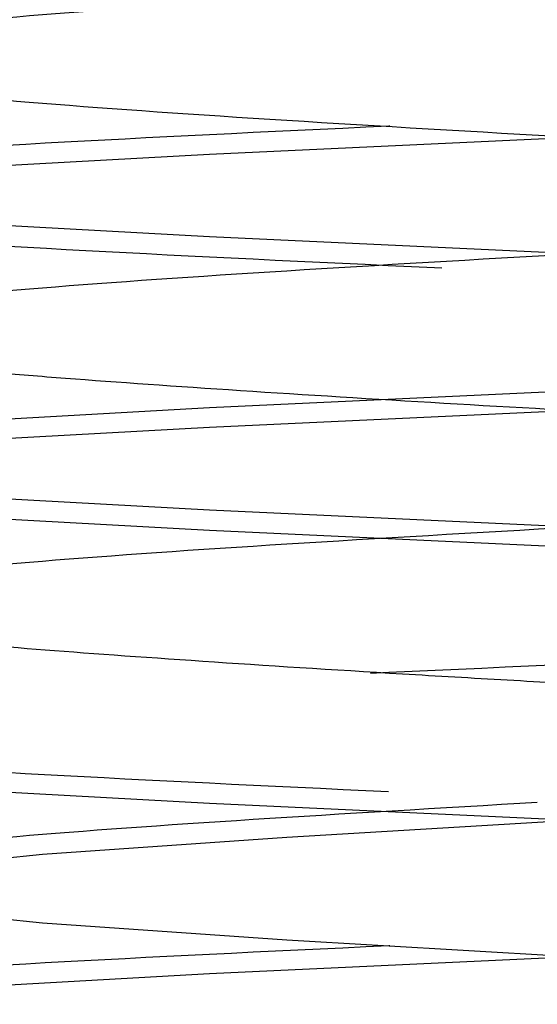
# Model space of a CAD drawing. Header units: inches. Extents: x 1907 to 2452, y -210 to -54.
# Tile 705 of 1056: x 2143.9989 to 2144.0666, y -177.2749 to -177.1462. Entities that reach past the tile are written whole.
import ezdxf

# ---------------------------------------------------------------- set-up
doc = ezdxf.new("R2010")
doc.units = ezdxf.units.IN
doc.header["$LTSCALE"] = 0.5
doc.header["$MEASUREMENT"] = 0
doc.linetypes.add('HIDDEN', pattern=[0.22499999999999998, 0.15, -0.075])
doc.layers.add('SID-M-H', color=4, linetype='HIDDEN')

msp = doc.modelspace()

# ---------------------------------------------------------------- linework, layer by layer
at = {"layer": 'SID-M-H'}
for p, q in [((2144.07159527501, -177.1615798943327), (2144.023759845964, -177.1638120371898)), ((2144.023759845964, -177.1638120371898), (2143.983206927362, -177.1660441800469)), ((2144.023759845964, -177.1746007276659), (2143.983206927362, -177.1723685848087)), ((2144.07159527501, -177.176832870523), (2144.023759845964, -177.1746007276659)), ((2144.023759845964, -177.1969221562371), (2144.07159527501, -177.19469001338)), ((2143.983206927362, -177.1991542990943), (2144.023759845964, -177.1969221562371)), ((2144.07159527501, -177.1972941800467), (2144.023759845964, -177.1995263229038)), ((2144.023759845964, -177.1995263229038), (2143.983206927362, -177.2017584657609)), ((2144.023759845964, -177.2103150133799), (2143.983206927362, -177.2080828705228)), ((2144.07159527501, -177.212547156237), (2144.023759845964, -177.2103150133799)), ((2143.983206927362, -177.2106870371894), (2144.023759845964, -177.2129191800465)), ((2144.023759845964, -177.2129191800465), (2144.07159527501, -177.2151513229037)), ((2143.983206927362, -177.2464013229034), (2144.023759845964, -177.2486334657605)), ((2144.023759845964, -177.2486334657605), (2144.07159527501, -177.2508656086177)), ((2144.07159527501, -177.2508656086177), (2144.033869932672, -177.2530977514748)), ((2144.033869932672, -177.2530977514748), (2144.001887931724, -177.2553298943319)), ((2144.001887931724, -177.2553298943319), (2143.980518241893, -177.257562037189)), ((2143.980518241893, -177.2620263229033), (2144.001887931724, -177.2642584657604)), ((2144.001887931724, -177.2642584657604), (2144.033869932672, -177.2664906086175)), ((2144.033869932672, -177.2664906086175), (2144.07159527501, -177.2687227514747)), ((2144.07159527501, -177.2687227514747), (2144.023759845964, -177.2709548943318)), ((2144.023759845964, -177.2709548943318), (2143.983206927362, -177.2731870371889))]:
    msp.add_line(p, q, dxfattribs=at)
for points, knots in [([(2143.97499658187, -175.8292082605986), (2143.976194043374, -175.8297557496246), (2143.979018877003, -175.8310472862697), (2144.000392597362, -175.8330828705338), (2144.032802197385, -175.8353150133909), (2144.07161820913, -175.837547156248), (2144.110296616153, -175.8397792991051), (2144.143119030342, -175.8420114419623), (2144.165042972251, -175.8442435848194), (2144.172742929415, -175.8464757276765), (2144.165043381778, -175.8487078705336), (2144.143117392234, -175.8509400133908), (2144.110302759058, -175.8531721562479), (2144.071595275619, -175.855404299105), (2144.032887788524, -175.8576364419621), (2144.000073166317, -175.8598685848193), (2143.978147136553, -175.8621007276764), (2143.970447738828, -175.8643328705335), (2143.978147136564, -175.8665650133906), (2144.000073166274, -175.8687971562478), (2144.032887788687, -175.8710292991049), (2144.07159527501, -175.873261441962), (2144.110302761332, -175.8754935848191), (2144.143117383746, -175.8777257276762), (2144.165043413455, -175.8799578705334), (2144.172742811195, -175.8821900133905), (2144.165043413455, -175.8844221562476), (2144.143117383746, -175.8866542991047), (2144.110302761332, -175.8888864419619), (2144.07159527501, -175.891118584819), (2144.032887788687, -175.8933507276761), (2144.000073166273, -175.8955828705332), (2143.978147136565, -175.8978150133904), (2143.970447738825, -175.9000471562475), (2143.978147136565, -175.9022792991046), (2144.000073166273, -175.9045114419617), (2144.032887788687, -175.9067435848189), (2144.07159527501, -175.908975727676), (2144.110302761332, -175.9112078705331), (2144.143117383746, -175.9134400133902), (2144.165043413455, -175.9156721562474), (2144.172742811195, -175.9179042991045), (2144.165043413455, -175.9201364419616), (2144.143117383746, -175.9223685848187), (2144.110302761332, -175.9246007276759), (2144.07159527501, -175.926832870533), (2144.032887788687, -175.9290650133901), (2144.000073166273, -175.9312971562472), (2143.978147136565, -175.9335292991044), (2143.970447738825, -175.9357614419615), (2143.978147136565, -175.9379935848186), (2144.000073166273, -175.9402257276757), (2144.032887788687, -175.9424578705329), (2144.07159527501, -175.94469001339), (2144.110302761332, -175.9469221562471), (2144.143117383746, -175.9491542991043), (2144.165043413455, -175.9513864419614), (2144.172742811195, -175.9536185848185), (2144.165043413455, -175.9558507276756), (2144.143117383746, -175.9580828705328), (2144.110302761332, -175.9603150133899), (2144.07159527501, -175.962547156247), (2144.032887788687, -175.9647792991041), (2144.000073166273, -175.9670114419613), (2143.978147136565, -175.9692435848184), (2143.970447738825, -175.9714757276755), (2143.978147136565, -175.9737078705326), (2144.000073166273, -175.9759400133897), (2144.032887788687, -175.9781721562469), (2144.07159527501, -175.980404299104), (2144.110302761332, -175.9826364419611), (2144.143117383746, -175.9848685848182), (2144.165043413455, -175.9871007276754), (2144.172742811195, -175.9893328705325), (2144.165043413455, -175.9915650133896), (2144.143117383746, -175.9937971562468), (2144.110302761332, -175.9960292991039), (2144.07159527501, -175.998261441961), (2144.032887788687, -176.0004935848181), (2144.000073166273, -176.0027257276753), (2143.978147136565, -176.0049578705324), (2143.970447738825, -176.0071900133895), (2143.978147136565, -176.0094221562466), (2144.000073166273, -176.0116542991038), (2144.032887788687, -176.0138864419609), (2144.07159527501, -176.016118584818), (2144.110302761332, -176.0183507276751), (2144.143117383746, -176.0205828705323), (2144.165043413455, -176.0228150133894), (2144.172742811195, -176.0250471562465), (2144.165043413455, -176.0272792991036), (2144.143117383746, -176.0295114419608), (2144.110302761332, -176.0317435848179), (2144.07159527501, -176.033975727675), (2144.032887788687, -176.0362078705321), (2144.000073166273, -176.0384400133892), (2143.978147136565, -176.0406721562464), (2143.970447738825, -176.0429042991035), (2143.978147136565, -176.0451364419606), (2144.000073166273, -176.0473685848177), (2144.032887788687, -176.0496007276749), (2144.07159527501, -176.051832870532), (2144.110302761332, -176.0540650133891), (2144.143117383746, -176.0562971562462), (2144.165043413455, -176.0585292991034), (2144.172742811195, -176.0607614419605), (2144.165043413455, -176.0629935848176), (2144.143117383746, -176.0652257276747), (2144.110302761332, -176.0674578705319), (2144.07159527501, -176.069690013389), (2144.032887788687, -176.0719221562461), (2144.000073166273, -176.0741542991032), (2143.978147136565, -176.0763864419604), (2143.970447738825, -176.0786185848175), (2143.978147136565, -176.0808507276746), (2144.000073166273, -176.0830828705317), (2144.032887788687, -176.0853150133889), (2144.07159527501, -176.087547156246), (2144.110302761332, -176.0897792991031), (2144.143117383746, -176.0920114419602), (2144.165043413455, -176.0942435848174), (2144.172742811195, -176.0964757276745), (2144.165043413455, -176.0987078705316), (2144.143117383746, -176.1009400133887), (2144.110302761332, -176.1031721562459), (2144.07159527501, -176.105404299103), (2144.032887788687, -176.1076364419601), (2144.000073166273, -176.1098685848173), (2143.978147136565, -176.1121007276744), (2143.970447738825, -176.1143328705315), (2143.978147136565, -176.1165650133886), (2144.000073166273, -176.1187971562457), (2144.032887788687, -176.1210292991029), (2144.07159527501, -176.12326144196), (2144.110302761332, -176.1254935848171), (2144.143117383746, -176.1277257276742), (2144.165043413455, -176.1299578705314), (2144.172742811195, -176.1321900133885), (2144.165043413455, -176.1344221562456), (2144.143117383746, -176.1366542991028), (2144.110302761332, -176.1388864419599), (2144.07159527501, -176.141118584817), (2144.032887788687, -176.1433507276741), (2144.000073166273, -176.1455828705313), (2143.978147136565, -176.1478150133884), (2143.970447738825, -176.1500471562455), (2143.978147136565, -176.1522792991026), (2144.000073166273, -176.1545114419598), (2144.032887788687, -176.1567435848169), (2144.07159527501, -176.158975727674), (2144.110302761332, -176.1612078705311), (2144.143117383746, -176.1634400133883), (2144.165043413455, -176.1656721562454), (2144.172742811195, -176.1679042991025), (2144.165043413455, -176.1701364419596), (2144.143117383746, -176.1723685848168), (2144.110302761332, -176.1746007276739), (2144.07159527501, -176.176832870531), (2144.032887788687, -176.1790650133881), (2144.000073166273, -176.1812971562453), (2143.978147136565, -176.1835292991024), (2143.970447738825, -176.1857614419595), (2143.978147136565, -176.1879935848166), (2144.000073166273, -176.1902257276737), (2144.032887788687, -176.1924578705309), (2144.07159527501, -176.194690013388), (2144.110302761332, -176.1969221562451), (2144.143117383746, -176.1991542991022), (2144.165043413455, -176.2013864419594), (2144.172742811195, -176.2036185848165), (2144.165043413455, -176.2058507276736), (2144.143117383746, -176.2080828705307), (2144.110302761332, -176.2103150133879), (2144.07159527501, -176.212547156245), (2144.032887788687, -176.2147792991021), (2144.000073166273, -176.2170114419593), (2143.978147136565, -176.2192435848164), (2143.970447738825, -176.2214757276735), (2143.978147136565, -176.2237078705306), (2144.000073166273, -176.2259400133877), (2144.032887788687, -176.2281721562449), (2144.07159527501, -176.230404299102), (2144.110302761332, -176.2326364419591), (2144.143117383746, -176.2348685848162), (2144.165043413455, -176.2371007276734), (2144.172742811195, -176.2393328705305), (2144.165043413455, -176.2415650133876), (2144.143117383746, -176.2437971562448), (2144.110302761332, -176.2460292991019), (2144.07159527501, -176.248261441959), (2144.032887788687, -176.2504935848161), (2144.000073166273, -176.2527257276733), (2143.978147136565, -176.2549578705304), (2143.970447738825, -176.2571900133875), (2143.978147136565, -176.2594221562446), (2144.000073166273, -176.2616542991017), (2144.032887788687, -176.2638864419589), (2144.07159527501, -176.266118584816), (2144.110302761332, -176.2683507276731), (2144.143117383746, -176.2705828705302), (2144.165043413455, -176.2728150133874), (2144.172742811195, -176.2750471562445), (2144.165043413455, -176.2772792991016), (2144.143117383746, -176.2795114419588), (2144.110302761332, -176.2817435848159), (2144.07159527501, -176.283975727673), (2144.032887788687, -176.2862078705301), (2144.000073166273, -176.2884400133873), (2143.978147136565, -176.2906721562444), (2143.970447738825, -176.2929042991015), (2143.978147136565, -176.2951364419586), (2144.000073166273, -176.2973685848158), (2144.032887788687, -176.2996007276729), (2144.07159527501, -176.30183287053), (2144.110302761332, -176.3040650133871), (2144.143117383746, -176.3062971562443), (2144.165043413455, -176.3085292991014), (2144.172742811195, -176.3107614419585), (2144.165043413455, -176.3129935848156), (2144.143117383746, -176.3152257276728), (2144.110302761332, -176.3174578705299), (2144.07159527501, -176.319690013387), (2144.032887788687, -176.3219221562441), (2144.000073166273, -176.3241542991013), (2143.978147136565, -176.3263864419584), (2143.970447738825, -176.3286185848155), (2143.978147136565, -176.3308507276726), (2144.000073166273, -176.3330828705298), (2144.032887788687, -176.3353150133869), (2144.07159527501, -176.337547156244), (2144.110302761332, -176.3397792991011), (2144.143117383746, -176.3420114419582), (2144.165043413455, -176.3442435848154), (2144.172742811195, -176.3464757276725), (2144.165043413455, -176.3487078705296), (2144.143117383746, -176.3509400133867), (2144.110302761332, -176.3531721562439), (2144.07159527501, -176.355404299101), (2144.032887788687, -176.3576364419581), (2144.000073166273, -176.3598685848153), (2143.978147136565, -176.3621007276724), (2143.970447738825, -176.3643328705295), (2143.978147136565, -176.3665650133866), (2144.000073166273, -176.3687971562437), (2144.032887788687, -176.3710292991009), (2144.07159527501, -176.373261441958), (2144.110302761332, -176.3754935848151), (2144.143117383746, -176.3777257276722), (2144.165043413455, -176.3799578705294), (2144.172742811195, -176.3821900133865), (2144.165043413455, -176.3844221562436), (2144.143117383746, -176.3866542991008), (2144.110302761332, -176.3888864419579), (2144.07159527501, -176.391118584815), (2144.032887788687, -176.3933507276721), (2144.000073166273, -176.3955828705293), (2143.978147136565, -176.3978150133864), (2143.970447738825, -176.4000471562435), (2143.978147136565, -176.4022792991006), (2144.000073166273, -176.4045114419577), (2144.032887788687, -176.4067435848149), (2144.07159527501, -176.408975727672), (2144.110302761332, -176.4112078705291), (2144.143117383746, -176.4134400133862), (2144.165043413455, -176.4156721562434), (2144.172742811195, -176.4179042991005), (2144.165043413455, -176.4201364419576), (2144.143117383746, -176.4223685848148), (2144.110302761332, -176.4246007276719), (2144.07159527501, -176.426832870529), (2144.032887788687, -176.4290650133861), (2144.000073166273, -176.4312971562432), (2143.978147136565, -176.4335292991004), (2143.970447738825, -176.4357614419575), (2143.978147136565, -176.4379935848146), (2144.000073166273, -176.4402257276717), (2144.032887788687, -176.4424578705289), (2144.07159527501, -176.444690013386), (2144.110302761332, -176.4469221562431), (2144.143117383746, -176.4491542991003), (2144.165043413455, -176.4513864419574), (2144.172742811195, -176.4536185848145), (2144.165043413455, -176.4558507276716), (2144.143117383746, -176.4580828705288), (2144.110302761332, -176.4603150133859), (2144.07159527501, -176.462547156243), (2144.032887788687, -176.4647792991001), (2144.000073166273, -176.4670114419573), (2143.978147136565, -176.4692435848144), (2143.970447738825, -176.4714757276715), (2143.978147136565, -176.4737078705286), (2144.000073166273, -176.4759400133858), (2144.032887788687, -176.4781721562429), (2144.07159527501, -176.4804042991), (2144.110302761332, -176.4826364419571), (2144.143117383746, -176.4848685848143), (2144.165043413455, -176.4871007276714), (2144.172742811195, -176.4893328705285), (2144.165043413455, -176.4915650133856), (2144.143117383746, -176.4937971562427), (2144.110302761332, -176.4960292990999), (2144.07159527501, -176.498261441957), (2144.032887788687, -176.5004935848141), (2144.000073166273, -176.5027257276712), (2143.978147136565, -176.5049578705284), (2143.970447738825, -176.5071900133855), (2143.978147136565, -176.5094221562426), (2144.000073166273, -176.5116542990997), (2144.032887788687, -176.5138864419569), (2144.07159527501, -176.516118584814), (2144.110302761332, -176.5183507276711), (2144.143117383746, -176.5205828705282), (2144.165043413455, -176.5228150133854), (2144.172742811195, -176.5250471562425), (2144.165043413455, -176.5272792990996), (2144.143117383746, -176.5295114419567), (2144.110302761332, -176.5317435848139), (2144.07159527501, -176.533975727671), (2144.032887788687, -176.5362078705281), (2144.000073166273, -176.5384400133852), (2143.978147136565, -176.5406721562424), (2143.970447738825, -176.5429042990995), (2143.978147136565, -176.5451364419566), (2144.000073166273, -176.5473685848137), (2144.032887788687, -176.5496007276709), (2144.07159527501, -176.551832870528), (2144.110302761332, -176.5540650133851), (2144.143117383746, -176.5562971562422), (2144.165043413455, -176.5585292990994), (2144.172742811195, -176.5607614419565), (2144.165043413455, -176.5629935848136), (2144.143117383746, -176.5652257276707), (2144.110302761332, -176.5674578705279), (2144.07159527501, -176.569690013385), (2144.032887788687, -176.5719221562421), (2144.000073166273, -176.5741542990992), (2143.978147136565, -176.5763864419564), (2143.970447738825, -176.5786185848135), (2143.978147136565, -176.5808507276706), (2144.000073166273, -176.5830828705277), (2144.032887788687, -176.5853150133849), (2144.07159527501, -176.587547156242), (2144.110302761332, -176.5897792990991), (2144.143117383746, -176.5920114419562), (2144.165043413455, -176.5942435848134), (2144.172742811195, -176.5964757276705), (2144.165043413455, -176.5987078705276), (2144.143117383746, -176.6009400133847), (2144.110302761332, -176.6031721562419), (2144.07159527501, -176.605404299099), (2144.032887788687, -176.6076364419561), (2144.000073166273, -176.6098685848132), (2143.978147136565, -176.6121007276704), (2143.970447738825, -176.6143328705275), (2143.978147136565, -176.6165650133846), (2144.000073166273, -176.6187971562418), (2144.032887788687, -176.6210292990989), (2144.07159527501, -176.623261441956), (2144.110302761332, -176.6254935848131), (2144.143117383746, -176.6277257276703), (2144.165043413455, -176.6299578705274), (2144.172742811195, -176.6321900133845), (2144.165043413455, -176.6344221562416), (2144.143117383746, -176.6366542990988), (2144.110302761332, -176.6388864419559), (2144.07159527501, -176.641118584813), (2144.032887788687, -176.6433507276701), (2144.000073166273, -176.6455828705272), (2143.978147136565, -176.6478150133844), (2143.970447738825, -176.6500471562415), (2143.978147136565, -176.6522792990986), (2144.000073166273, -176.6545114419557), (2144.032887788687, -176.6567435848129), (2144.07159527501, -176.65897572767), (2144.110302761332, -176.6612078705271), (2144.143117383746, -176.6634400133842), (2144.165043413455, -176.6656721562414), (2144.172742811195, -176.6679042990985), (2144.165043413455, -176.6701364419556), (2144.143117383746, -176.6723685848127), (2144.110302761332, -176.6746007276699), (2144.07159527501, -176.676832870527), (2144.032887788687, -176.6790650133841), (2144.000073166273, -176.6812971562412), (2143.978147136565, -176.6835292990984), (2143.970447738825, -176.6857614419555), (2143.978147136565, -176.6879935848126), (2144.000073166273, -176.6902257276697), (2144.032887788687, -176.6924578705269), (2144.07159527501, -176.694690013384), (2144.110302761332, -176.6969221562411), (2144.143117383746, -176.6991542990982), (2144.165043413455, -176.7013864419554), (2144.172742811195, -176.7036185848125), (2144.165043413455, -176.7058507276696), (2144.143117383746, -176.7080828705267), (2144.110302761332, -176.7103150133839), (2144.07159527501, -176.712547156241), (2144.032887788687, -176.7147792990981), (2144.000073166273, -176.7170114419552), (2143.978147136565, -176.7192435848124), (2143.970447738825, -176.7214757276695), (2143.978147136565, -176.7237078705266), (2144.000073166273, -176.7259400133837), (2144.032887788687, -176.7281721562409), (2144.07159527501, -176.730404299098), (2144.110302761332, -176.7326364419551), (2144.143117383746, -176.7348685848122), (2144.165043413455, -176.7371007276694), (2144.172742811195, -176.7393328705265), (2144.165043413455, -176.7415650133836), (2144.143117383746, -176.7437971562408), (2144.110302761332, -176.7460292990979), (2144.07159527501, -176.748261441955), (2144.032887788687, -176.7504935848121), (2144.000073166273, -176.7527257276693), (2143.978147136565, -176.7549578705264), (2143.970447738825, -176.7571900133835), (2143.978147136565, -176.7594221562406), (2144.000073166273, -176.7616542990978), (2144.032887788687, -176.7638864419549), (2144.07159527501, -176.766118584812), (2144.110302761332, -176.7683507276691), (2144.143117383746, -176.7705828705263), (2144.165043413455, -176.7728150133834), (2144.172742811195, -176.7750471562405), (2144.165043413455, -176.7772792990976), (2144.143117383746, -176.7795114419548), (2144.110302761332, -176.7817435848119), (2144.07159527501, -176.783975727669), (2144.032887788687, -176.7862078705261), (2144.000073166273, -176.7884400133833), (2143.978147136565, -176.7906721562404), (2143.970447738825, -176.7929042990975), (2143.978147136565, -176.7951364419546), (2144.000073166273, -176.7973685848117), (2144.032887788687, -176.7996007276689), (2144.07159527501, -176.801832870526), (2144.110302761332, -176.8040650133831), (2144.143117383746, -176.8062971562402), (2144.165043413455, -176.8085292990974), (2144.172742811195, -176.8107614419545), (2144.165043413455, -176.8129935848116), (2144.143117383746, -176.8152257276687), (2144.110302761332, -176.8174578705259), (2144.07159527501, -176.819690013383), (2144.032887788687, -176.8219221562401), (2144.000073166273, -176.8241542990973), (2143.978147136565, -176.8263864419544), (2143.970447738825, -176.8286185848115), (2143.978147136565, -176.8308507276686), (2144.000073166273, -176.8330828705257), (2144.032887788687, -176.8353150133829), (2144.07159527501, -176.83754715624), (2144.110302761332, -176.8397792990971), (2144.143117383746, -176.8420114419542), (2144.165043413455, -176.8442435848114), (2144.172742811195, -176.8464757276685), (2144.165043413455, -176.8487078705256), (2144.143117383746, -176.8509400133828), (2144.110302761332, -176.8531721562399), (2144.07159527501, -176.855404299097), (2144.032887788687, -176.8576364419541), (2144.000073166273, -176.8598685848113), (2143.978147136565, -176.8621007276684), (2143.970447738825, -176.8643328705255), (2143.978147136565, -176.8665650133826), (2144.000073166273, -176.8687971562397), (2144.032887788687, -176.8710292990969), (2144.07159527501, -176.873261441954), (2144.110302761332, -176.8754935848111), (2144.143117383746, -176.8777257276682), (2144.165043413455, -176.8799578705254), (2144.172742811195, -176.8821900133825), (2144.165043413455, -176.8844221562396), (2144.143117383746, -176.8866542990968), (2144.110302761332, -176.8888864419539), (2144.07159527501, -176.891118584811), (2144.032887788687, -176.8933507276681), (2144.000073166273, -176.8955828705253), (2143.978147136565, -176.8978150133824), (2143.970447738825, -176.9000471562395), (2143.978147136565, -176.9022792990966), (2144.000073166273, -176.9045114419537), (2144.032887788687, -176.9067435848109), (2144.07159527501, -176.908975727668), (2144.110302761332, -176.9112078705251), (2144.143117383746, -176.9134400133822), (2144.165043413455, -176.9156721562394), (2144.172742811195, -176.9179042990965), (2144.165043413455, -176.9201364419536), (2144.143117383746, -176.9223685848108), (2144.110302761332, -176.9246007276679), (2144.07159527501, -176.926832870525), (2144.032887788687, -176.9290650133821), (2144.000073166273, -176.9312971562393), (2143.978147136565, -176.9335292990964), (2143.970447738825, -176.9357614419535), (2143.978147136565, -176.9379935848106), (2144.000073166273, -176.9402257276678), (2144.032887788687, -176.9424578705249), (2144.07159527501, -176.944690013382), (2144.110302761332, -176.9469221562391), (2144.143117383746, -176.9491542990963), (2144.165043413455, -176.9513864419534), (2144.172742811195, -176.9536185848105), (2144.165043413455, -176.9558507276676), (2144.143117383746, -176.9580828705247), (2144.110302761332, -176.9603150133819), (2144.07159527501, -176.962547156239), (2144.032887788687, -176.9647792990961), (2144.000073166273, -176.9670114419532), (2143.978147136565, -176.9692435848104), (2143.970447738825, -176.9714757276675), (2143.978147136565, -176.9737078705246), (2144.000073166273, -176.9759400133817), (2144.032887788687, -176.9781721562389), (2144.07159527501, -176.980404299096), (2144.110302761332, -176.9826364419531), (2144.143117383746, -176.9848685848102), (2144.165043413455, -176.9871007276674), (2144.172742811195, -176.9893328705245), (2144.165043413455, -176.9915650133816), (2144.143117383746, -176.9937971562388), (2144.110302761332, -176.9960292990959), (2144.07159527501, -176.998261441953), (2144.032887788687, -177.0004935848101), (2144.000073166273, -177.0027257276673), (2143.978147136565, -177.0049578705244), (2143.970447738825, -177.0071900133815), (2143.978147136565, -177.0094221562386), (2144.000073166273, -177.0116542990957), (2144.032887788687, -177.0138864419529), (2144.07159527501, -177.01611858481), (2144.110302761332, -177.0183507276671), (2144.143117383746, -177.0205828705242), (2144.165043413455, -177.0228150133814), (2144.172742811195, -177.0250471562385), (2144.165043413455, -177.0272792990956), (2144.143117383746, -177.0295114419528), (2144.110302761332, -177.0317435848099), (2144.07159527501, -177.033975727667), (2144.032887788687, -177.0362078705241), (2144.000073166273, -177.0384400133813), (2143.978147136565, -177.0406721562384), (2143.970447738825, -177.0429042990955), (2143.978147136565, -177.0451364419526), (2144.000073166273, -177.0473685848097), (2144.032887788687, -177.0496007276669), (2144.07159527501, -177.051832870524), (2144.110302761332, -177.0540650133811), (2144.143117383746, -177.0562971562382), (2144.165043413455, -177.0585292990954), (2144.172742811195, -177.0607614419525), (2144.165043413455, -177.0629935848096), (2144.143117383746, -177.0652257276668), (2144.110302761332, -177.0674578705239), (2144.07159527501, -177.069690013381), (2144.032887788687, -177.0719221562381), (2144.000073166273, -177.0741542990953), (2143.978147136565, -177.0763864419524), (2143.970447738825, -177.0786185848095), (2143.978147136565, -177.0808507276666), (2144.000073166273, -177.0830828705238), (2144.032887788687, -177.0853150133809), (2144.07159527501, -177.087547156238), (2144.110302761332, -177.0897792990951), (2144.143117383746, -177.0920114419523), (2144.165043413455, -177.0942435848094), (2144.172742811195, -177.0964757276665), (2144.165043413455, -177.0987078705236), (2144.143117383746, -177.1009400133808), (2144.110302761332, -177.1031721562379), (2144.07159527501, -177.105404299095), (2144.032887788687, -177.1076364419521), (2144.000073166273, -177.1098685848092), (2143.978147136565, -177.1121007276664), (2143.970447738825, -177.1143328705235), (2143.978147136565, -177.1165650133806), (2144.000073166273, -177.1187971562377), (2144.032887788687, -177.1210292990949), (2144.07159527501, -177.123261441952), (2144.110302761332, -177.1254935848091), (2144.143117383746, -177.1277257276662), (2144.165043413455, -177.1299578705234), (2144.172742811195, -177.1321900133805), (2144.165043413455, -177.1344221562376), (2144.143117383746, -177.1366542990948), (2144.110302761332, -177.1388864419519), (2144.07159527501, -177.141118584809), (2144.032887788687, -177.1433507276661), (2144.000073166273, -177.1455828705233), (2143.978147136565, -177.1478150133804), (2143.970447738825, -177.1500471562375), (2143.978147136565, -177.1522792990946), (2144.000073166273, -177.1545114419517), (2144.032887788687, -177.1567435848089), (2144.07159527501, -177.158975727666), (2144.110302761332, -177.1612078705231), (2144.143117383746, -177.1634400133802), (2144.165043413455, -177.1656721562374), (2144.172742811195, -177.1679042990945), (2144.165043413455, -177.1701364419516), (2144.143117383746, -177.1723685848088), (2144.110302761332, -177.1746007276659), (2144.07159527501, -177.176832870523), (2144.032887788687, -177.1790650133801), (2144.000073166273, -177.1812971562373), (2143.978147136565, -177.1835292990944), (2143.970447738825, -177.1857614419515), (2143.978147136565, -177.1879935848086), (2144.000073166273, -177.1902257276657), (2144.032887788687, -177.1924578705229), (2144.07159527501, -177.19469001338), (2144.110302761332, -177.1969221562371), (2144.143117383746, -177.1991542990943), (2144.165043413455, -177.2013864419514), (2144.172742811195, -177.2036185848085), (2144.165043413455, -177.2058507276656), (2144.143117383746, -177.2080828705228), (2144.110302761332, -177.2103150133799), (2144.07159527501, -177.212547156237), (2144.032887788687, -177.2147792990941), (2144.000073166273, -177.2170114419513), (2143.978147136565, -177.2192435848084), (2143.970447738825, -177.2214757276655), (2143.978147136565, -177.2237078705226), (2144.000073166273, -177.2259400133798), (2144.032887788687, -177.2281721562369), (2144.07159527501, -177.230404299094), (2144.110302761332, -177.2326364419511), (2144.143117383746, -177.2348685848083), (2144.165043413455, -177.2371007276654), (2144.172742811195, -177.2393328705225), (2144.165043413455, -177.2415650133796), (2144.143117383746, -177.2437971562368), (2144.110302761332, -177.2460292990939), (2144.07159527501, -177.248261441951), (2144.032887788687, -177.2504935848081), (2144.000073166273, -177.2527257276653), (2143.978147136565, -177.2549578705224), (2143.970447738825, -177.2571900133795), (2143.978147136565, -177.2594221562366), (2144.000073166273, -177.2616542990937), (2144.032887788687, -177.2638864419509), (2144.07159527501, -177.266118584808), (2144.110302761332, -177.2683507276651), (2144.143117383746, -177.2705828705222), (2144.165043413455, -177.2728150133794), (2144.172742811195, -177.2750471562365), (2144.165043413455, -177.2772792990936), (2144.143117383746, -177.2795114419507), (2144.110302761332, -177.2817435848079), (2144.07159527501, -177.283975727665), (2144.032887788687, -177.2862078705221), (2144.000073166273, -177.2884400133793), (2143.978147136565, -177.2906721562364), (2143.970447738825, -177.2929042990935), (2143.978147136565, -177.2951364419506), (2144.000073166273, -177.2973685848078), (2144.032887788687, -177.2996007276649), (2144.07159527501, -177.301832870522), (2144.110302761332, -177.3040650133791), (2144.143117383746, -177.3062971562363), (2144.165043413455, -177.3085292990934), (2144.172742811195, -177.3107614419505), (2144.165043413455, -177.3129935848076), (2144.143117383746, -177.3152257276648), (2144.110302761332, -177.3174578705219), (2144.07159527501, -177.319690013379), (2144.032887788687, -177.3219221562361), (2144.000073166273, -177.3241542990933), (2143.978147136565, -177.3263864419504), (2143.970447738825, -177.3286185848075), (2143.978147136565, -177.3308507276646), (2144.000073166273, -177.3330828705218), (2144.032887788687, -177.3353150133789), (2144.07159527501, -177.337547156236), (2144.110302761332, -177.3397792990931), (2144.143117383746, -177.3420114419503), (2144.165043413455, -177.3442435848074), (2144.172742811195, -177.3464757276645), (2144.165043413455, -177.3487078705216), (2144.143117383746, -177.3509400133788), (2144.110302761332, -177.3531721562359), (2144.07159527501, -177.355404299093), (2144.032887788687, -177.3576364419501), (2144.000073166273, -177.3598685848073), (2143.978147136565, -177.3621007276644), (2143.970447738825, -177.3643328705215), (2143.978147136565, -177.3665650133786), (2144.000073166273, -177.3687971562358), (2144.032887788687, -177.3710292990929), (2144.07159527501, -177.37326144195), (2144.110302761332, -177.3754935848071), (2144.143117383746, -177.3777257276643), (2144.165043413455, -177.3799578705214), (2144.172742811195, -177.3821900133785), (2144.165043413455, -177.3844221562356), (2144.143117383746, -177.3866542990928), (2144.110302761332, -177.3888864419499), (2144.07159527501, -177.391118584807), (2144.032887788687, -177.3933507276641), (2144.000073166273, -177.3955828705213), (2143.978147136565, -177.3978150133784), (2143.970447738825, -177.4000471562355), (2143.978147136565, -177.4022792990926), (2144.000073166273, -177.4045114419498), (2144.032887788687, -177.4067435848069), (2144.07159527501, -177.408975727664), (2144.110302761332, -177.4112078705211), (2144.143117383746, -177.4134400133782), (2144.165043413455, -177.4156721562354), (2144.172742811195, -177.4179042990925), (2144.165043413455, -177.4201364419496), (2144.143117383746, -177.4223685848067), (2144.110302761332, -177.4246007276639), (2144.07159527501, -177.426832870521), (2144.032887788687, -177.4290650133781), (2144.000073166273, -177.4312971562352), (2143.978147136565, -177.4335292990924), (2143.970447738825, -177.4357614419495), (2143.978147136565, -177.4379935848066), (2144.000073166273, -177.4402257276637), (2144.032887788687, -177.4424578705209), (2144.07159527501, -177.444690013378), (2144.110302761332, -177.4469221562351), (2144.143117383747, -177.4491542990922), (2144.165043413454, -177.4513864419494), (2144.172742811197, -177.4536185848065), (2144.165043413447, -177.4558507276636), (2144.143117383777, -177.4580828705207), (2144.110302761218, -177.460315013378), (2144.071595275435, -177.4625471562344), (2144.032887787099, -177.4647792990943), (2144.000073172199, -177.4670114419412), (2143.97814711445, -177.4692435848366), (2143.970447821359, -177.4714757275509), (2143.978146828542, -177.473707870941), (2144.000074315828, -177.4759400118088), (2144.032883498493, -177.4781721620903), (2144.071611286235, -177.4804042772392), (2144.110243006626, -177.482636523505), (2144.143340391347, -177.4848682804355), (2144.164211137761, -177.4871018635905), (2144.172991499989, -177.4887818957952), (2144.168837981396, -177.4897264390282), (2144.16797199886, -177.4899233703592)], [0, 0, 0, 0, 0.0009890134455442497, 0.002333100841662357, 0.003677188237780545, 0.005021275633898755, 0.006365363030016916, 0.007709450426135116, 0.009053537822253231, 0.01039762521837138, 0.01174171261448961, 0.01308580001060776, 0.01442988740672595, 0.0157739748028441, 0.01711806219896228, 0.01846214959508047, 0.01980623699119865, 0.02115032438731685, 0.02249441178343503, 0.02383849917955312, 0.0251825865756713, 0.02652667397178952, 0.02787076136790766, 0.02921484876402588, 0.03055893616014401, 0.03190302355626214, 0.03324711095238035, 0.03459119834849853, 0.03593528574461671, 0.03727937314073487, 0.03862346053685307, 0.03996754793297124, 0.04131163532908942, 0.04265572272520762, 0.04399981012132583, 0.0453438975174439, 0.04668798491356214, 0.0480320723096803, 0.04937615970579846, 0.05072024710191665, 0.05206433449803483, 0.05340842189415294, 0.05475250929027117, 0.05609659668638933, 0.05744068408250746, 0.05878477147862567, 0.0601288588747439, 0.06147294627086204, 0.06281703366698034, 0.06416112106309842, 0.06550520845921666, 0.0668492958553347, 0.06819338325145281, 0.06953747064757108, 0.07088155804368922, 0.07222564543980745, 0.0735697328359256, 0.07491382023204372, 0.07625790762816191, 0.07760199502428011, 0.07894608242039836, 0.08029016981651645, 0.08163425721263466, 0.08297834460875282, 0.084322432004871, 0.0856665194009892, 0.08701060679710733, 0.08835469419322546, 0.08969878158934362, 0.09104286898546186, 0.09238695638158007, 0.09373104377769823, 0.09507513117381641, 0.09641921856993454, 0.09776330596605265, 0.09910739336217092, 0.1004514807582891, 0.1017955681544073, 0.1031396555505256, 0.1044837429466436, 0.1058278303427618, 0.10717191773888, 0.108516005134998, 0.1098600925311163, 0.1112041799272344, 0.1125482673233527, 0.1138923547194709, 0.115236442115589, 0.1165805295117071, 0.1179246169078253, 0.1192687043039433, 0.1206127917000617, 0.1219568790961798, 0.1233009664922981, 0.1246450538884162, 0.1259891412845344, 0.1273332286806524, 0.1286773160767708, 0.130021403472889, 0.1313654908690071, 0.1327095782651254, 0.1340536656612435, 0.1353977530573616, 0.1367418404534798, 0.1380859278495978, 0.1394300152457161, 0.1407741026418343, 0.1421181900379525, 0.1434622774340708, 0.1448063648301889, 0.146150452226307, 0.1474945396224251, 0.1488386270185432, 0.1501827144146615, 0.1515268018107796, 0.1528708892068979, 0.1542149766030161, 0.1555590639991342, 0.1569031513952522, 0.1582472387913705, 0.1595913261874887, 0.1609354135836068, 0.1622795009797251, 0.1636235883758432, 0.1649676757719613, 0.1663117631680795, 0.1676558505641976, 0.1689999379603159, 0.170344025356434, 0.1716881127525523, 0.1730322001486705, 0.1743762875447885, 0.1757203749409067, 0.1770644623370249, 0.1784085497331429, 0.1797526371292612, 0.1810967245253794, 0.1824408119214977, 0.1837848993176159, 0.185128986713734, 0.186473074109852, 0.1878171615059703, 0.1891612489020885, 0.1905053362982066, 0.1918494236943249, 0.193193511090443, 0.1945375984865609, 0.1958816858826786, 0.1972257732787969, 0.1985698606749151, 0.1999139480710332, 0.2012580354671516, 0.2026021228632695, 0.203946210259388, 0.2052902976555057, 0.2066343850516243, 0.2079784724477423, 0.2093225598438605, 0.2106666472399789, 0.2120107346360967, 0.2133548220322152, 0.2146989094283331, 0.2160429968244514, 0.2173870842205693, 0.2187311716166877, 0.2200752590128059, 0.2214193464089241, 0.2227634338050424, 0.2241075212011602, 0.2254516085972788, 0.2267956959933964, 0.2281397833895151, 0.229483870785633, 0.2308279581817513, 0.2321720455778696, 0.2335161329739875, 0.2348602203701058, 0.2362043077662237, 0.2375483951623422, 0.2388924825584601, 0.2402365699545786, 0.2415806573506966, 0.2429247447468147, 0.244268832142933, 0.2456129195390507, 0.2469570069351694, 0.2483010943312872, 0.2496451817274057, 0.2509892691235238, 0.2523333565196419, 0.2536774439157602, 0.2550215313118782, 0.2563656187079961, 0.2577097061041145, 0.2590537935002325, 0.2603978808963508, 0.2617419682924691, 0.2630860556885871, 0.2644301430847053, 0.2657742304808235, 0.2671183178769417, 0.2684624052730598, 0.2698064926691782, 0.2711505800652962, 0.2724946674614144, 0.2738387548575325, 0.2751828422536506, 0.2765269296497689, 0.277871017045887, 0.2792151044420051, 0.2805591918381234, 0.2819032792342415, 0.2832473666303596, 0.284591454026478, 0.2859355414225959, 0.2872796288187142, 0.2886237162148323, 0.2899678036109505, 0.2913118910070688, 0.2926559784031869, 0.2940000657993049, 0.2953441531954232, 0.2966882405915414, 0.2980323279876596, 0.2993764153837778, 0.3007205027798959, 0.3020645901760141, 0.3034086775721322, 0.3047527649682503, 0.3060968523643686, 0.3074409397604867, 0.3087850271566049, 0.3101291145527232, 0.3114732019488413, 0.3128172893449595, 0.3141613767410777, 0.3155054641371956, 0.316849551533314, 0.318193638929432, 0.3195377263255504, 0.3208818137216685, 0.3222259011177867, 0.3235699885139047, 0.3249140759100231, 0.3262581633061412, 0.3276022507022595, 0.3289463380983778, 0.3302904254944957, 0.3316345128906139, 0.332978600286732, 0.33432268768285, 0.3356667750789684, 0.3370108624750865, 0.3383549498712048, 0.339699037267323, 0.3410431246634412, 0.3423872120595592, 0.3437312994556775, 0.3450753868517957, 0.3464194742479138, 0.3477635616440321, 0.3491076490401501, 0.3504517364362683, 0.3517958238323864, 0.3531399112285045, 0.3544839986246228, 0.355828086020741, 0.3571721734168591, 0.3585162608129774, 0.3598603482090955, 0.3612044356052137, 0.3625485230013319, 0.3638926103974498, 0.3652366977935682, 0.3665807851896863, 0.3679248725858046, 0.3692689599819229, 0.370613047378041, 0.3719571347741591, 0.3733012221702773, 0.3746453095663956, 0.3759893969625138, 0.377333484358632, 0.3786775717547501, 0.3800216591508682, 0.3813657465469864, 0.3827098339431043, 0.3840539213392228, 0.3853980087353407, 0.3867420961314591, 0.3880861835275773, 0.3894302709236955, 0.3907743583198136, 0.3921184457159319, 0.3934625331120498, 0.3948066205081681, 0.3961507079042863, 0.3974947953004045, 0.3988388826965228, 0.4001829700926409, 0.4015270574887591, 0.4028711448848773, 0.4042152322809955, 0.4055593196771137, 0.406903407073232, 0.40824749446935, 0.4095915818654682, 0.4109356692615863, 0.4122797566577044, 0.4136238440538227, 0.4149679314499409, 0.416312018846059, 0.4176561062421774, 0.4190001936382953, 0.4203442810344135, 0.4216883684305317, 0.4230324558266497, 0.4243765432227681, 0.4257206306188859, 0.4270647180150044, 0.4284088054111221, 0.4297528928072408, 0.4310969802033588, 0.4324410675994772, 0.4337851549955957, 0.4351292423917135, 0.4364733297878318, 0.4378174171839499, 0.439161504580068, 0.4405055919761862, 0.4418496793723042, 0.4431937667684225, 0.4445378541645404, 0.445881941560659, 0.4472260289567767, 0.4485701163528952, 0.4499142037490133, 0.4512582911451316, 0.45260237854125, 0.4539464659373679, 0.4552905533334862, 0.4566346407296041, 0.4579787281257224, 0.4593228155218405, 0.4606669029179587, 0.462010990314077, 0.4633550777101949, 0.4646991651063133, 0.4660432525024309, 0.4673873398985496, 0.4687314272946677, 0.470075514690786, 0.4714196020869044, 0.4727636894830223, 0.4741077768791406, 0.4754518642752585, 0.4767959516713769, 0.478140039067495, 0.4794841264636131, 0.4808282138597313, 0.4821723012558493, 0.4835163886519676, 0.4848604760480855, 0.486204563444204, 0.4875486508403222, 0.4888927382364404, 0.4902368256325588, 0.4915809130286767, 0.4929250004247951, 0.4942690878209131, 0.4956131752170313, 0.4969572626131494, 0.4983013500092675, 0.4996454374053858, 0.5009895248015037, 0.5023336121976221, 0.5036776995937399, 0.5050217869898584, 0.5063658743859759, 0.5077099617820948, 0.5090540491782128, 0.5103981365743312, 0.5117422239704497, 0.5130863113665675, 0.5144303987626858, 0.5157744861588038, 0.5171185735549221, 0.5184626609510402, 0.5198067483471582, 0.5211508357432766, 0.5224949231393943, 0.5238390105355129, 0.5251830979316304, 0.5265271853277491, 0.5278712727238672, 0.5292153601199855, 0.530559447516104, 0.5319035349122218, 0.5332476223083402, 0.534591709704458, 0.5359357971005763, 0.5372798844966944, 0.5386239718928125, 0.5399680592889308, 0.5413121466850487, 0.5426562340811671, 0.5440003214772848, 0.5453444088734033, 0.5466884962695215, 0.5480325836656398, 0.5493766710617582, 0.5507207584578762, 0.5520648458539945, 0.5534089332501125, 0.5547530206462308, 0.5560971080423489, 0.5574411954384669, 0.5587852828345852, 0.5601293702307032, 0.5614734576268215, 0.5628175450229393, 0.5641616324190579, 0.5655057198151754, 0.5668498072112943, 0.5681938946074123, 0.5695379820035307, 0.570882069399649, 0.5722261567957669, 0.5735702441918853, 0.5749143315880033, 0.5762584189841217, 0.5776025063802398, 0.5789465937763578, 0.5802906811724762, 0.581634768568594, 0.5829788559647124, 0.5843229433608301, 0.5856670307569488, 0.587011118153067, 0.5883552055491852, 0.5896992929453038, 0.5910433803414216, 0.5923874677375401, 0.5937315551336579, 0.5950756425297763, 0.5964197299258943, 0.5977638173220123, 0.5991079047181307, 0.6004519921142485, 0.601796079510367, 0.6031401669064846, 0.6044842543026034, 0.6058283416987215, 0.6071724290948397, 0.6085165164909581, 0.6098606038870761, 0.6112046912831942, 0.6125487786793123, 0.6138928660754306, 0.6152369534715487, 0.6165810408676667, 0.6179251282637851, 0.6192692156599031, 0.6206133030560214, 0.6219573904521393, 0.6233014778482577, 0.6246455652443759, 0.625989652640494, 0.6273337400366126, 0.6286778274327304, 0.6300219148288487, 0.6313660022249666, 0.632710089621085, 0.6340541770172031, 0.6353982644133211, 0.6367423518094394, 0.6380864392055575, 0.6394305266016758, 0.6407746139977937, 0.6421187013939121, 0.6434627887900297, 0.6448068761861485, 0.6461509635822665, 0.6474950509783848, 0.6488391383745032, 0.650183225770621, 0.6515273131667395, 0.6528714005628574, 0.6542154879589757, 0.6555595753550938, 0.656903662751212, 0.6582477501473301, 0.659591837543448, 0.6609359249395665, 0.6622800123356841, 0.6636240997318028, 0.6649681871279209, 0.6663122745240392, 0.6676563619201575, 0.6690004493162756, 0.6703445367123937, 0.6716886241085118, 0.6730327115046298, 0.6743767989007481, 0.6757208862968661, 0.6770649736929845, 0.6784090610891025, 0.6797531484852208, 0.6810972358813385, 0.6824413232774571, 0.6837854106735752, 0.6851294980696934, 0.6864735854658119, 0.6878176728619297, 0.6891617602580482, 0.6905058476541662, 0.6918499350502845, 0.6931940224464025, 0.6945381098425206, 0.6958821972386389, 0.6972262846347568, 0.6985703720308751, 0.6999144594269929, 0.7012585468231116, 0.7026026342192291, 0.7039467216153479, 0.7052908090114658, 0.7066348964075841, 0.7079789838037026, 0.7093230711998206, 0.7106671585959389, 0.7120112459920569, 0.713355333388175, 0.7146994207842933, 0.7160435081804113, 0.7173875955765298, 0.7187316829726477, 0.7200757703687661, 0.7214198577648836, 0.7227639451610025, 0.7241080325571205, 0.7254521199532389, 0.7267962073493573, 0.7281402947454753, 0.7294843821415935, 0.7308284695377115, 0.7321725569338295, 0.7335166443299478, 0.7348607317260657, 0.7362048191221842, 0.7375489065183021, 0.7388929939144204, 0.7402370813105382, 0.7415811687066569, 0.7429252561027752, 0.7442693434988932, 0.7456134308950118, 0.7469575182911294, 0.7483016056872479, 0.7496456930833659, 0.7509897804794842, 0.7523338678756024, 0.7536779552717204, 0.7550220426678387, 0.7563661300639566, 0.757710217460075, 0.7590543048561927, 0.7603983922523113, 0.7617424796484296, 0.7630865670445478, 0.7644306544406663, 0.7657747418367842, 0.7671188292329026, 0.7684629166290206, 0.7698070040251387, 0.7711510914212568, 0.7724951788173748, 0.7738392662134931, 0.775183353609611, 0.7765274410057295, 0.7778715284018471, 0.7792156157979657, 0.7805597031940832, 0.781903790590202, 0.7832478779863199, 0.7845919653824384, 0.7859360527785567, 0.7872801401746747, 0.7886242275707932, 0.7899683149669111, 0.7913124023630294, 0.7926564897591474, 0.7940005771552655, 0.7953446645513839, 0.7966887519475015, 0.7980328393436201, 0.7993769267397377, 0.8007210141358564, 0.8020651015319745, 0.8034091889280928, 0.8047532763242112, 0.806097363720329, 0.8074414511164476, 0.8087855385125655, 0.8101296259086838, 0.8114737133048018, 0.81281780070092, 0.8141618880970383, 0.8155059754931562, 0.8168500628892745, 0.8181941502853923, 0.8195382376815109, 0.8208823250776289, 0.8222264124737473, 0.8235704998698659, 0.8249145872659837, 0.826258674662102, 0.82760276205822, 0.8289468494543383, 0.8302909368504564, 0.8316350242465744, 0.8329791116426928, 0.8343231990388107, 0.8356672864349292, 0.8370113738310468, 0.8383554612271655, 0.8396995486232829, 0.8410436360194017, 0.8423877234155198, 0.8437318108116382, 0.8450758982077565, 0.8464199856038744, 0.8477640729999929, 0.8491081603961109, 0.850452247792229, 0.8517963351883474, 0.8531404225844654, 0.8544845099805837, 0.8558285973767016, 0.8571726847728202, 0.8585167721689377, 0.8598608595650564, 0.8612049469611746, 0.8625490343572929, 0.8638931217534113, 0.8652372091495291, 0.8665812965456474, 0.8679253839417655, 0.8692694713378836, 0.8706135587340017, 0.8719576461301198, 0.8733017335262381, 0.874645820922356, 0.8759899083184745, 0.8773339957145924, 0.8786780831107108, 0.8800221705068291, 0.8813662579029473, 0.8827103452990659, 0.8840544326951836, 0.885398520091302, 0.8867426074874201, 0.8880866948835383, 0.8894307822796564, 0.8907748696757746, 0.8921189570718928, 0.8934630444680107, 0.8948071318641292, 0.8961512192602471, 0.8974953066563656, 0.8988393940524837, 0.9001834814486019, 0.9015275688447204, 0.9028716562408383, 0.9042157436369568, 0.9055598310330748, 0.906903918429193, 0.9082480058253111, 0.9095920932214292, 0.9109361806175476, 0.9122802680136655, 0.9136243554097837, 0.9149684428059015, 0.9163125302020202, 0.9176566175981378, 0.9190007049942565, 0.9203447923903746, 0.9216888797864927, 0.9230329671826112, 0.9243770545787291, 0.9257211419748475, 0.9270652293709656, 0.9284093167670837, 0.9297534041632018, 0.9310974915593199, 0.9324415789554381, 0.9337856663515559, 0.9351297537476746, 0.936473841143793, 0.9378179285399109, 0.9391620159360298, 0.9405061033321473, 0.9418501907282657, 0.9431942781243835, 0.9445383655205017, 0.94588245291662, 0.9472265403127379, 0.9485706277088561, 0.9499147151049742, 0.9512588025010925, 0.9526028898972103, 0.9539469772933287, 0.9552910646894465, 0.9566351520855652, 0.9579792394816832, 0.9593233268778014, 0.96066741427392, 0.9620115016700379, 0.9633555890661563, 0.9646996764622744, 0.9660437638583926, 0.9673878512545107, 0.9687319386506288, 0.9700760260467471, 0.971420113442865, 0.9727642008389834, 0.9741082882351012, 0.9754523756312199, 0.9767964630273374, 0.9781405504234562, 0.9794846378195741, 0.9808287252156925, 0.9821728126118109, 0.9835169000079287, 0.984860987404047, 0.986205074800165, 0.987549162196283, 0.9888932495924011, 0.9902373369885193, 0.9915814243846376, 0.9929255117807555, 0.994269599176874, 0.9956136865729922, 0.9969577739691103, 0.9983018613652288, 0.9996459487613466, 1, 1, 1, 1]), ([(2144.168164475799, -177.0984814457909), (2144.168961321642, -177.0986809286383), (2144.172730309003, -177.0996244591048), (2144.164319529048, -177.1013120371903), (2144.143311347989, -177.1035441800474), (2144.11025078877, -177.1057763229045), (2144.071609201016, -177.1080084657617), (2144.032884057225, -177.1102406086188), (2144.000074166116, -177.1124727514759), (2143.978146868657, -177.114704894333), (2143.970447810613, -177.1169370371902), (2143.97814711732, -177.1191691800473), (2144.000073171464, -177.1214013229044), (2144.032887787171, -177.1236334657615), (2144.071595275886, -177.1258656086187), (2144.110302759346, -177.1280977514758), (2144.143117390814, -177.1303298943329), (2144.165043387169, -177.13256203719), (2144.172742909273, -177.1347941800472), (2144.165043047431, -177.1370263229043), (2144.143118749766, -177.1392584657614), (2144.110297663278, -177.1414906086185), (2144.071614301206, -177.1437227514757), (2144.032816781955, -177.1459548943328), (2144.000338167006, -177.1481870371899), (2143.978451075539, -177.1502946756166), (2143.975576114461, -177.1516582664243), (2143.97426988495, -177.152277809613)], [0, 0, 0, 0, 0.01112433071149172, 0.05261677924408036, 0.09410922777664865, 0.1356016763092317, 0.1770941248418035, 0.2185865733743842, 0.2600790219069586, 0.3015714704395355, 0.3430639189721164, 0.3845563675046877, 0.4260488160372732, 0.4675412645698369, 0.509033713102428, 0.5505261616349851, 0.5920186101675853, 0.6335110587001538, 0.6750035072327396, 0.7164959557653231, 0.7579884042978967, 0.7994808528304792, 0.8409733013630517, 0.8824657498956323, 0.9239581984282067, 0.9654506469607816, 1, 1, 1, 1]), ([(2143.947784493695, -177.1676253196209), (2143.949498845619, -177.1669742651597), (2143.953172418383, -177.1655791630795), (2143.981214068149, -177.1634400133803), (2144.022431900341, -177.1612078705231), (2144.071617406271, -177.158975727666), (2144.120670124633, -177.1567435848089), (2144.162286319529, -177.1545114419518), (2144.190086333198, -177.1522792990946), (2144.19984964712, -177.1500471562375), (2144.19008672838, -177.1478150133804), (2144.162284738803, -177.1455828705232), (2144.120676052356, -177.1433507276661), (2144.071595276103, -177.141118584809), (2144.022514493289, -177.1388864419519), (2143.980905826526, -177.1366542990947), (2143.953103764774, -177.1344221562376), (2143.943341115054, -177.1321900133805), (2143.953103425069, -177.1299578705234), (2143.980907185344, -177.1277257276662), (2144.022509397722, -177.1254935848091), (2144.071614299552, -177.123261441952), (2144.120605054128, -177.1210292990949), (2144.162549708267, -177.1187971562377), (2144.189097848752, -177.1165650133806), (2144.199808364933, -177.1149096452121), (2144.195286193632, -177.1139983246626), (2144.194456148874, -177.1138310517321)], [0, 0, 0, 0, 0.03630802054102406, 0.07780208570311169, 0.1192961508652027, 0.1607902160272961, 0.2022842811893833, 0.2437783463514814, 0.2852724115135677, 0.3267664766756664, 0.3682605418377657, 0.4097546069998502, 0.4512486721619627, 0.4927427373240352, 0.5342368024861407, 0.5757308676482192, 0.6172249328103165, 0.6587189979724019, 0.7002130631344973, 0.7417071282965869, 0.7832011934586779, 0.8246952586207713, 0.8661893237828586, 0.9076833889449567, 0.9491774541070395, 0.9906715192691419, 1, 1, 1, 1]), ([(2143.973014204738, -177.1526513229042), (2143.974495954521, -177.1533953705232), (2143.977459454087, -177.1548834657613), (2144.000257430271, -177.1571156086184), (2144.032838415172, -177.1593477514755), (2144.071608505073, -177.1615798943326), (2144.110299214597, -177.1638120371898), (2144.143118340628, -177.1660441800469), (2144.165043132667, -177.168276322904), (2144.172742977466, -177.1705084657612), (2144.165043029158, -177.1727406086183), (2144.143118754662, -177.1749727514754), (2144.110297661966, -177.1772048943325), (2144.071614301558, -177.1794370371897), (2144.032816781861, -177.1816691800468), (2144.000338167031, -177.1839013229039), (2143.978451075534, -177.1860089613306), (2143.975576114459, -177.1873725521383), (2143.97426988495, -177.187992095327)], [0, 0, 0, 0, 0.06316055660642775, 0.1263211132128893, 0.1894816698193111, 0.2526422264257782, 0.3158027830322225, 0.3789633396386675, 0.4421238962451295, 0.5052844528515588, 0.5684450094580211, 0.6316055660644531, 0.6947661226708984, 0.757926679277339, 0.8210872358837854, 0.8842477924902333, 0.9474083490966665, 1, 1, 1, 1]), ([(2143.954372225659, -177.1723328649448), (2143.954874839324, -177.1724687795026), (2143.958128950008, -177.1733487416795), (2143.981948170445, -177.1749727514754), (2144.022239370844, -177.1772048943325), (2144.071653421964, -177.1794370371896), (2144.12071859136, -177.1816691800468), (2144.162056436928, -177.1839013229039), (2144.190957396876, -177.186133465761), (2144.194715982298, -177.1876215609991), (2144.19659527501, -177.1883656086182)], [0, 0, 0, 0, 0.02543193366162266, 0.1646559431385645, 0.3038799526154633, 0.4431039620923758, 0.5823279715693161, 0.7215519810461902, 0.8607759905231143, 1, 1, 1, 1]), ([(2143.973014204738, -177.1883656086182), (2143.973014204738, -177.1888596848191), (2143.974281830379, -177.1893964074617), (2143.979475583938, -177.190497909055), (2143.983400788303, -177.1910618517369), (2143.990905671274, -177.1918770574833), (2143.993671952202, -177.1921436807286), (2143.999626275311, -177.1926594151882), (2144.00278387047, -177.1929022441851), (2144.01304178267, -177.1936688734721), (2144.020904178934, -177.1942172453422), (2144.037876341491, -177.1953270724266), (2144.046973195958, -177.1958876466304), (2144.065277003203, -177.1969540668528), (2144.074326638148, -177.1974345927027), (2144.092638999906, -177.1984859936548), (2144.101814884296, -177.199042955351), (2144.119084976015, -177.20015471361), (2144.127165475, -177.2007086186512), (2144.137808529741, -177.2014888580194), (2144.141086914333, -177.2017337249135), (2144.147252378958, -177.2022399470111), (2144.150139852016, -177.202502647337), (2144.158047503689, -177.203309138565), (2144.162294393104, -177.2038714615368), (2144.168164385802, -177.2049787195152), (2144.169784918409, -177.2055227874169), (2144.170276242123, -177.2062796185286), (2144.170129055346, -177.2065256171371), (2144.169186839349, -177.2070472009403), (2144.168389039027, -177.2073161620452), (2144.165005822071, -177.2081362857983), (2144.161411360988, -177.2087006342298), (2144.151967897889, -177.2097970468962), (2144.146184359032, -177.2103157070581), (2144.133038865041, -177.211318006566), (2144.125408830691, -177.2118597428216), (2144.10876909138, -177.2129653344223), (2144.099771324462, -177.2135283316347), (2144.086078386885, -177.2143379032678), (2144.08148297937, -177.2146019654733), (2144.072367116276, -177.2151114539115), (2144.06785926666, -177.2153547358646), (2144.05414657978, -177.2161305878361), (2144.044911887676, -177.2166827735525), (2144.027379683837, -177.2177941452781), (2144.019096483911, -177.2183524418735), (2144.004412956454, -177.219409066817), (2143.998054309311, -177.2198887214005), (2143.987001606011, -177.2209503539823), (2143.982443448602, -177.2215098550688), (2143.975906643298, -177.2226205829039), (2143.973932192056, -177.2231709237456), (2143.972940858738, -177.2239422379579), (2143.97292753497, -177.2241848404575), (2143.97353251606, -177.2246975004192), (2143.974157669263, -177.2249628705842), (2143.977026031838, -177.22577534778), (2143.980282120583, -177.2263388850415), (2143.989138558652, -177.2274425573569), (2143.994729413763, -177.2279818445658), (2144.007387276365, -177.228977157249), (2144.014744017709, -177.2295044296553), (2144.031018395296, -177.2306035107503), (2144.039897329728, -177.2311677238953), (2144.053526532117, -177.231985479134), (2144.058119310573, -177.2322532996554), (2144.067264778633, -177.2327720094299), (2144.071776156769, -177.2330159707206), (2144.085439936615, -177.2337777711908), (2144.094713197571, -177.2343240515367), (2144.112470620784, -177.2354327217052), (2144.120940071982, -177.2359942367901), (2144.136093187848, -177.2370652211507), (2144.142686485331, -177.2375474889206), (2144.154218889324, -177.2385934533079), (2144.159076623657, -177.2391489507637), (2144.162672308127, -177.239704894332)], [0, 0, 0, 0, 0.03124999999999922, 0.03124999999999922, 0.06249999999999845, 0.06249999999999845, 0.07812499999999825, 0.07812499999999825, 0.09374999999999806, 0.09374999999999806, 0.1249999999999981, 0.1249999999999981, 0.156249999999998, 0.156249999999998, 0.187499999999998, 0.187499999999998, 0.218749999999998, 0.218749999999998, 0.2499999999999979, 0.2499999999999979, 0.2656249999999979, 0.2656249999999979, 0.2812499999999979, 0.2812499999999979, 0.3124999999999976, 0.3124999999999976, 0.3437499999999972, 0.3437499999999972, 0.3593749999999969, 0.3593749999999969, 0.3749999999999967, 0.3749999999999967, 0.406249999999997, 0.406249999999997, 0.4374999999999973, 0.4374999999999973, 0.4687499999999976, 0.4687499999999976, 0.4999999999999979, 0.4999999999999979, 0.5156249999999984, 0.5156249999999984, 0.5312499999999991, 0.5312499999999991, 0.5624999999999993, 0.5624999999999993, 0.5937499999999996, 0.5937499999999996, 0.6249999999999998, 0.6249999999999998, 0.65625, 0.65625, 0.6875000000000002, 0.6875000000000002, 0.7031250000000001, 0.7031250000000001, 0.7187500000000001, 0.7187500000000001, 0.7499999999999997, 0.7499999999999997, 0.7812499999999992, 0.7812499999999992, 0.8124999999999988, 0.8124999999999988, 0.8437499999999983, 0.8437499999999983, 0.859374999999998, 0.859374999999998, 0.8749999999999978, 0.8749999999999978, 0.9062499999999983, 0.9062499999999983, 0.9374999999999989, 0.9374999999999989, 0.9687499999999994, 0.9687499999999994, 1, 1, 1, 1]), ([(2143.947784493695, -177.2747681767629), (2143.949498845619, -177.2741171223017), (2143.953172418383, -177.2727220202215), (2143.981214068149, -177.2705828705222), (2144.022431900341, -177.2683507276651), (2144.071617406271, -177.266118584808), (2144.120670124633, -177.2638864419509), (2144.162286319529, -177.2616542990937), (2144.190086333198, -177.2594221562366), (2144.19984964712, -177.2571900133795), (2144.19008672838, -177.2549578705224), (2144.162284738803, -177.2527257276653), (2144.120676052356, -177.2504935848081), (2144.071595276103, -177.248261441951), (2144.022514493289, -177.2460292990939), (2143.980905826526, -177.2437971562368), (2143.953103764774, -177.2415650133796), (2143.943341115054, -177.2393328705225), (2143.953103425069, -177.2371007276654), (2143.980907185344, -177.2348685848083), (2144.022509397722, -177.2326364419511), (2144.071614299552, -177.230404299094), (2144.120605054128, -177.2281721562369), (2144.162549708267, -177.2259400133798), (2144.189097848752, -177.2237078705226), (2144.199808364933, -177.2220525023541), (2144.195286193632, -177.2211411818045), (2144.194456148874, -177.2209739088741)], [0, 0, 0, 0, 0.0363080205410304, 0.07780208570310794, 0.1192961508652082, 0.1607902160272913, 0.2022842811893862, 0.2437783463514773, 0.2852724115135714, 0.326766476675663, 0.368260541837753, 0.4097546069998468, 0.4512486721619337, 0.4927427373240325, 0.5342368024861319, 0.575730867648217, 0.6172249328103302, 0.658718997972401, 0.7002130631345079, 0.7417071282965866, 0.7832011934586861, 0.8246952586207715, 0.8661893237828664, 0.9076833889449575, 0.949177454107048, 0.9906715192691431, 1, 1, 1, 1]), ([(2144.194465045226, -177.2245796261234), (2144.192888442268, -177.2251570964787), (2144.18928044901, -177.226478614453), (2144.161908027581, -177.2285441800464), (2144.120781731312, -177.2307763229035), (2144.071549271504, -177.2330084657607), (2144.022592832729, -177.2352406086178), (2143.980638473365, -177.2374727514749), (2143.954094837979, -177.239704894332), (2143.943382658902, -177.2413595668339), (2143.947899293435, -177.2422701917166), (2143.948725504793, -177.2424367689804)], [0, 0, 0, 0, 0.09701501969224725, 0.222015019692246, 0.3470150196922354, 0.4720150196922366, 0.5970150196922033, 0.722015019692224, 0.8470150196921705, 0.9720150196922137, 1, 1, 1, 1])]:
    msp.add_open_spline(points, degree=3, knots=knots, dxfattribs=at)

doc.saveas('drawing.dxf')
